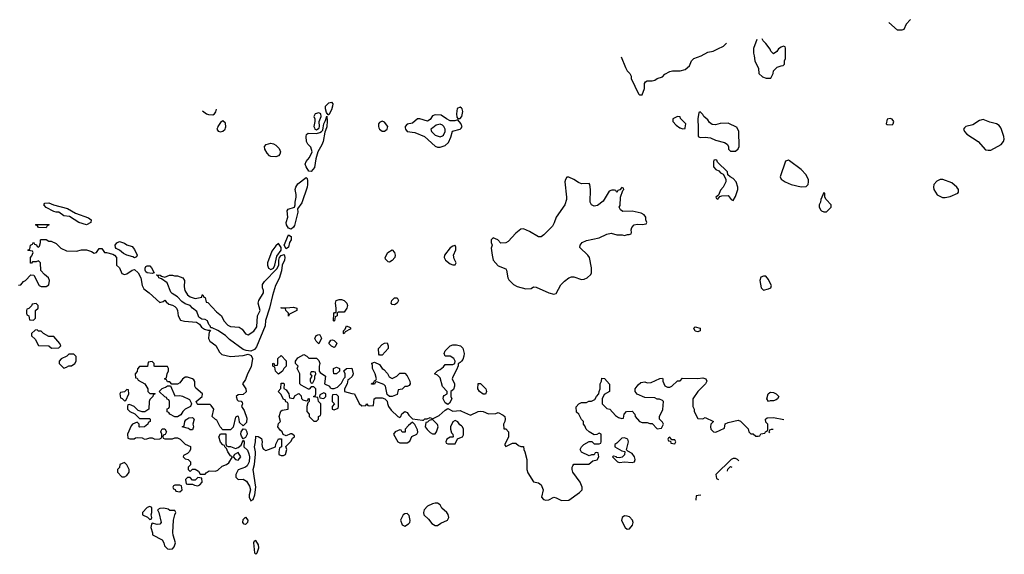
# Model space of a CAD drawing. Header units: inches. Extents: x 2380053 to 2584298, y 380219 to 546618.
# Tile 390 of 656: x 2576500 to 2584298, y 396618 to 400857. Entities that reach past the tile are written whole.
import ezdxf

# ---------------------------------------------------------------- set-up
doc = ezdxf.new("R2010")
doc.units = ezdxf.units.IN
doc.header["$MEASUREMENT"] = 0
for name, color, linetype in [('C5379', 7, 'Continuous'), ('C5389', 7, 'Continuous'), ('C5470', 7, 'Continuous'), ('C5480', 7, 'Continuous')]:
    doc.layers.add(name, color=color, linetype=linetype)

msp = doc.modelspace()

# ---------------------------------------------------------------- linework, layer by layer
at = {"layer": 'C5379', "color": 2}
for points, elevation in [([(2578065.8, 400000), (2578063, 399990), (2578073, 399973), (2578090, 399968.4), (2578110, 399973), (2578127, 399990), (2578130.1, 400000)], 38), ([(2578929.4, 400000), (2578916.2, 399963.8), (2578903.2, 399890), (2578894.5, 399865.5), (2578861.1, 399810), (2578845.9, 399754.2), (2578834.5, 399685.5), (2578810, 399653.3), (2578790, 399655.1), (2578768.5, 399690), (2578762, 399710), (2578767.9, 399732.1), (2578795.8, 399764.2), (2578816.9, 399810), (2578806.3, 399846.3), (2578782.9, 399870), (2578771.8, 399890), (2578768.7, 399931.3), (2578772.7, 399947.3), (2578784.1, 399955.9), (2578850, 399954.8), (2578878.2, 399961.8), (2578889.9, 399970.1), (2578900.1, 399979.9), (2578904, 400000)], 34), ([(2578834, 400000), (2578837.6, 399990), (2578850, 399984.3), (2578870, 399997.1), (2578870.9, 400000)], 38), ([(2579345.1, 400000), (2579350, 399988.8), (2579370, 399973.8), (2579390, 399971.6), (2579410, 399988.2), (2579412.7, 400000)], 38), ([(2579553.3, 400000), (2579554.6, 399990), (2579570, 399970.4), (2579630, 399961.6), (2579706, 399930), (2579790, 399854.9), (2579810, 399846), (2579830, 399846), (2579870, 399860.5), (2579897, 399883), (2579915.1, 399924.9), (2579927.8, 399972.2), (2579990, 399988.9), (2579999.2, 400000)], 38), ([(2579771, 400000), (2579757.3, 399990), (2579762.4, 399970), (2579790, 399941.6), (2579830, 399928.5), (2579850, 399934.9), (2579857.8, 399942.2), (2579870.9, 399970), (2579869.7, 399990), (2579865.1, 400000)], 42), ([(2576490, 398752), (2576510, 398754), (2576530, 398782), (2576546, 398790), (2576590, 398834), (2576611.2, 398831.1), (2576654, 398750), (2576670, 398742), (2576710, 398742), (2576730, 398754), (2576735.3, 398790), (2576728, 398810), (2576696.4, 398836.4), (2576668.4, 398868.4), (2576666, 398930), (2576650, 398946), (2576630, 398938), (2576602, 398938), (2576592.7, 398927.3), (2576587.3, 398927.3), (2576586, 398970), (2576596.4, 398983.6), (2576606, 399010), (2576602, 399022), (2576570, 399026), (2576566, 399030), (2576582, 399038), (2576586, 399070), (2576602, 399078), (2576610, 399094), (2576618, 399078), (2576632.7, 399072.7), (2576638, 399058), (2576650, 399054), (2576658, 399062), (2576666, 399090), (2576666, 399110), (2576670, 399114), (2576710, 399114), (2576730, 399102), (2576750, 399102), (2576790, 399082), (2576826.4, 399046.4), (2576870, 399024.7), (2576950, 399022), (2576990, 399031.3), (2577028.8, 399031.1), (2577070, 399018), (2577090, 399004.7), (2577108.4, 399011.6), (2577130, 399042), (2577150, 399042), (2577171.2, 399011.1), (2577188.8, 399011.1), (2577238, 398998), (2577251, 398990), (2577267.3, 398970), (2577266, 398910), (2577291, 398890), (2577310, 398844.7), (2577330, 398836), (2577350, 398841), (2577390, 398871.3), (2577410, 398874.8), (2577438.8, 398850), (2577461, 398810), (2577470.6, 398750), (2577483.4, 398723.4), (2577526.8, 398690), (2577610, 398614), (2577636.4, 398623.6), (2577650, 398634), (2577659.6, 398619.6), (2577681.4, 398601.4), (2577710, 398593.4), (2577730, 398582), (2577742, 398570), (2577750.8, 398550), (2577756, 398510), (2577775.3, 398475.3), (2577806, 398466), (2577899.6, 398459.6), (2577923.6, 398443.6), (2577939.6, 398419.6), (2577963.6, 398403.6), (2577990, 398394), (2578010, 398394), (2578012, 398390), (2578002, 398378), (2577998, 398362), (2577996, 398330), (2578007.5, 398307.5), (2578054.9, 398274.9), (2578082, 398222), (2578101.6, 398201.6), (2578170, 398186.8), (2578270, 398195.5), (2578310, 398205.3), (2578333.5, 398193.5), (2578343.6, 398170), (2578334.4, 398105.6), (2578303.6, 398050), (2578290, 398003.7), (2578266, 397970), (2578291.2, 397931.1), (2578293, 397907), (2578270, 397885.1), (2578230, 397882.7), (2578214.8, 397870), (2578222.5, 397842.5), (2578230, 397836), (2578253.2, 397833.2), (2578262, 397822), (2578266, 397810), (2578256, 397790), (2578277, 397757), (2578298.6, 397698.6), (2578296.7, 397663.3), (2578270, 397637.2), (2578242.5, 397662.5), (2578239.3, 397690), (2578232.7, 397710), (2578226.4, 397713.6), (2578210, 397706), (2578190, 397626), (2578170, 397606), (2578110, 397606), (2578088, 397630), (2578062, 397682), (2578050, 397686), (2578026, 397710), (2578038, 397770), (2578018, 397798), (2578010, 397806), (2577910, 397806), (2577906, 397810), (2577898, 397830), (2577946, 397870), (2577948, 397890), (2577894.6, 397934.6), (2577888, 397950), (2577888.4, 397988.4), (2577880.4, 398000.4), (2577868.8, 398008.9), (2577830, 398022), (2577810, 398022), (2577790, 398008), (2577770, 397978), (2577750, 397968), (2577706, 397966), (2577690, 397986), (2577670, 397986), (2577662, 398002), (2577646, 398010), (2577662, 398018), (2577668.4, 398051.6), (2577678, 398070), (2577678, 398090), (2577670, 398106), (2577570, 398106), (2577566, 398110), (2577566, 398130), (2577550, 398146), (2577518, 398142), (2577511.6, 398108.4), (2577450, 398106), (2577432.7, 398087.3), (2577431.6, 398068.4), (2577414, 398050), (2577418, 398018), (2577430, 398014), (2577438, 397998), (2577492, 397970), (2577514, 397930), (2577514, 397910), (2577522, 397902), (2577530, 397894), (2577570, 397894), (2577574, 397890), (2577558, 397882), (2577554, 397870), (2577530, 397846), (2577524.7, 397830), (2577522, 397770), (2577491.6, 397748.4), (2577470, 397748), (2577438, 397758), (2577406, 397790), (2577370, 397806), (2577358, 397802), (2577354, 397790), (2577354, 397770), (2577362, 397762), (2577374, 397750), (2577412.7, 397732.7), (2577450, 397694), (2577530, 397694), (2577534, 397690), (2577534, 397670), (2577518, 397662), (2577514, 397650), (2577490, 397628), (2577450, 397626), (2577446, 397630), (2577446, 397650), (2577430, 397666), (2577394, 397650), (2577383.6, 397636.4), (2577354, 397570), (2577358, 397538), (2577372.7, 397532.7), (2577407.3, 397532.7), (2577418, 397542), (2577430, 397544.7), (2577470, 397542), (2577490, 397532), (2577507.3, 397532.7), (2577530, 397542), (2577550, 397542), (2577570, 397532), (2577610, 397534), (2577622, 397538), (2577626, 397550), (2577626, 397570), (2577618, 397590), (2577622, 397598), (2577630, 397614), (2577650, 397614), (2577662, 397590), (2577652.7, 397567.3), (2577638, 397562), (2577634, 397550), (2577638, 397538), (2577650, 397534), (2577710, 397534), (2577730, 397542), (2577750, 397542), (2577771.2, 397531.1), (2577810, 397492), (2577852.7, 397472.7), (2577854, 397450), (2577842, 397430), (2577830, 397418), (2577798, 397402), (2577794, 397390), (2577810, 397374), (2577834, 397370), (2577854, 397350), (2577852.7, 397327.3), (2577834, 397310), (2577834, 397290), (2577850, 397274), (2577870, 397294), (2577890, 397294), (2577916.9, 397276.9), (2577930, 397254), (2577970, 397254), (2577976.4, 397263.6), (2578000.4, 397279.6), (2578050, 397278), (2578070, 397284.7), (2578103.2, 397316.8), (2578138, 397330), (2578155.5, 397344.5), (2578186, 397390), (2578170, 397398), (2578148, 397430), (2578138, 397458), (2578126, 397470), (2578122, 397482), (2578110, 397486), (2578090, 397506), (2578078, 397550), (2578090, 397572), (2578132.7, 397572.7), (2578132.7, 397492.7), (2578138, 397478), (2578152.7, 397472.7), (2578170, 397472), (2578210, 397458), (2578230, 397464.7), (2578255.3, 397484.7), (2578270, 397522), (2578278, 397510), (2578276, 397470), (2578303.7, 397443.7), (2578315.2, 397415.2), (2578319.3, 397390), (2578318, 397350), (2578301.6, 397318.4), (2578290, 397309), (2578230, 397288), (2578211.3, 397250), (2578211.3, 397230), (2578230, 397211.3), (2578270, 397214), (2578297.6, 397197.6), (2578319.6, 397159.6), (2578328.6, 397130), (2578317.3, 397090), (2578317.3, 397070), (2578330, 397042), (2578350, 397052), (2578362.7, 397090), (2578369.3, 397150), (2578349.2, 397290), (2578359.3, 397330), (2578368.8, 397411.1), (2578369, 397430), (2578359, 397470), (2578369, 397510), (2578370, 397554), (2578390, 397552), (2578415.3, 397535.3), (2578422, 397510), (2578418, 397490), (2578423.6, 397463.6), (2578431.6, 397451.6), (2578450, 397442), (2578526, 397470), (2578528.8, 397491.1), (2578550, 397534), (2578572.7, 397532.7), (2578574, 397470), (2578558, 397462), (2578552, 397430), (2578554, 397410), (2578570, 397402), (2578590, 397402), (2578606, 397410), (2578615.3, 397450), (2578607.3, 397472.7), (2578650, 397514), (2578662, 397538), (2578678, 397550), (2578678, 397558), (2578654.6, 397574.6), (2578645.4, 397574.6), (2578610, 397558), (2578587.3, 397567.3), (2578578, 397590), (2578563.1, 397603.1), (2578546, 397630), (2578550, 397654), (2578566, 397670), (2578555.3, 397710), (2578568, 397752), (2578580.4, 397759.6), (2578626, 397770), (2578626, 397810), (2578622, 397822), (2578607.3, 397827.3), (2578602, 397842), (2578590, 397846), (2578570, 397886), (2578548, 397908), (2578567.3, 397932.7), (2578570, 397974), (2578590, 397974), (2578594, 397970), (2578592.7, 397932.7), (2578610, 397922), (2578632, 397890), (2578638, 397858), (2578670, 397854), (2578683.1, 397876.9), (2578710, 397892), (2578730, 397874), (2578732.7, 397852.7), (2578743.6, 397843.6), (2578770, 397834), (2578782, 397838), (2578786, 397850), (2578792.7, 397852.7), (2578794, 397830), (2578782, 397818), (2578774, 397790), (2578774, 397750), (2578794, 397730), (2578794, 397710), (2578830, 397674), (2578850, 397674), (2578866, 397690), (2578866, 397710), (2578882, 397718), (2578886, 397730), (2578886, 397810), (2578866, 397830), (2578862, 397862), (2578830, 397866), (2578826, 397870), (2578842, 397878), (2578846, 397890), (2578846, 397930), (2578830, 397946), (2578810, 397946), (2578792, 397928), (2578788.4, 397928.4), (2578730, 397958), (2578718, 397970), (2578718, 398050), (2578698, 398090), (2578706, 398110), (2578686, 398130), (2578686, 398150), (2578703.1, 398176.9), (2578750, 398202), (2578774, 398190), (2578790, 398174), (2578850, 398174), (2578870, 398154), (2578878, 398130), (2578872, 398110), (2578872, 398070), (2578879.6, 398059.6), (2578922, 398030), (2578914, 397970), (2578954, 397950), (2578958, 397938), (2578972.7, 397932.7), (2578990, 397932), (2579016.4, 397943.6), (2579050, 397974), (2579068.4, 398011.6), (2579078, 398022), (2579078, 398050), (2579067.3, 398072.7), (2579088.4, 398091.6), (2579130, 398094), (2579142, 398050), (2579139.6, 398040.4), (2579132.7, 398027.3), (2579110, 398006), (2579098, 398002), (2579094, 397970), (2579072, 397930), (2579074, 397910), (2579130, 397892), (2579151.3, 397891.3), (2579190, 397814), (2579210, 397794), (2579242, 397798), (2579250, 397812), (2579258, 397798), (2579270, 397794), (2579302, 397798), (2579308.4, 397851.6), (2579320.4, 397859.6), (2579370, 397858), (2579392, 397852), (2579411.6, 397831.6), (2579412.7, 397812.7), (2579422, 397790), (2579442, 397762), (2579494, 397710), (2579510, 397702), (2579518, 397710), (2579527.3, 397732.7), (2579550, 397751.3), (2579570, 397742), (2579582, 397722), (2579610, 397692), (2579690, 397682), (2579698, 397682), (2579710, 397692), (2579727.3, 397692.7), (2579750, 397702), (2579770, 397692), (2579822, 397718), (2579870, 397762), (2579890, 397774), (2579930, 397752), (2579990, 397758), (2580000, 397753.5)], 34), ([(2580000, 398150), (2579990, 398138), (2579972, 398128), (2579972, 398112), (2579959.6, 398080.4), (2579930, 398026), (2579924.7, 398010), (2579944.7, 397970), (2579944.7, 397950), (2579936, 397924), (2579914, 397910), (2579914, 397870), (2579922, 397850), (2579903.6, 397816.4), (2579890, 397806), (2579870, 397818), (2579855.3, 397850), (2579858, 397870), (2579863.1, 397876.9), (2579886, 397890), (2579886, 397910), (2579850, 397948), (2579830, 398018), (2579810, 398038), (2579786, 398050), (2579810, 398074), (2579830, 398082), (2579856.5, 398103.5), (2579870, 398122), (2579930, 398122), (2579946, 398130), (2579948, 398150), (2579938, 398170), (2579910, 398188.7), (2579870, 398188), (2579862, 398210), (2579868.7, 398230), (2579910, 398271), (2579930, 398278), (2579959.8, 398279.8), (2579990.9, 398270.9), (2580000, 398261.9)], 34), ([(2580000, 397635.6), (2579985.6, 397645.6), (2579970, 397668), (2579950, 397678), (2579930, 397668), (2579911.3, 397630), (2579911.3, 397610), (2579921, 397581), (2579932, 397570), (2579934, 397550), (2579930, 397546), (2579910, 397546), (2579882, 397530), (2579874, 397510), (2579878, 397498), (2579890, 397494), (2579950, 397494), (2579967.3, 397532.7), (2580000, 397547.3)], 34)]:
    msp.add_lwpolyline(points, dxfattribs=dict(at, elevation=elevation))
for points, elevation in [([(2578530, 399769.4), (2578490, 399772.3), (2578478, 399778), (2578459.5, 399799.5), (2578441.2, 399830), (2578439, 399850), (2578452.3, 399867.7), (2578490, 399877.1), (2578510, 399873), (2578530, 399862.4), (2578555.8, 399835.8), (2578564.6, 399810), (2578560.4, 399790), (2578550, 399778.4)], 34), ([(2578650, 399195.4), (2578630, 399204.7), (2578614, 399230), (2578611.9, 399250), (2578623.1, 399290), (2578618.6, 399341.4), (2578626.2, 399353.8), (2578676, 399370), (2578683, 399390), (2578682.2, 399410), (2578691, 399450), (2578690.8, 399470.8), (2578681.6, 399510), (2578686.6, 399530), (2578703.5, 399556.5), (2578770, 399606), (2578777.5, 399597.5), (2578779.2, 399579.2), (2578780.8, 399550), (2578775.8, 399530), (2578734.4, 399405.6), (2578701.7, 399358.3), (2578703.6, 399330), (2578676.3, 399223.7), (2578669.3, 399210.7)], 34), ([(2577030, 399229.7), (2576969.7, 399249.7), (2576895.9, 399295.9), (2576850, 399301.6), (2576810, 399329.4), (2576790, 399329.5), (2576770, 399336.2), (2576710, 399366.6), (2576692.7, 399390), (2576699, 399401), (2576730, 399404.9), (2576768.8, 399388.8), (2576879.5, 399359.5), (2576941.7, 399321.7), (2577045.5, 399285.5), (2577066, 399270), (2577064.9, 399250)], 34), ([(2576710, 399206), (2576648.4, 399208.4), (2576642, 399222), (2576626, 399230), (2576630, 399234), (2576730, 399234), (2576734, 399230), (2576718, 399222)], 34), ([(2577410, 398969.2), (2577397.5, 398977.5), (2577349.5, 398989.5), (2577322, 399002), (2577290, 399029.3), (2577263.5, 399043.5), (2577258, 399050), (2577256.2, 399070), (2577270, 399087.7), (2577290, 399098), (2577330, 399084), (2577350, 399071), (2577390, 399058.8), (2577410, 399036), (2577430.7, 398990), (2577424.7, 398975.3)], 34), ([(2578550, 399082), (2578530, 399063.6), (2578498.5, 399021.5), (2578463.7, 398930), (2578462, 398910), (2578470, 398888), (2578490, 398876.9), (2578510, 398887.6), (2578522, 398910), (2578537.4, 398982.6), (2578572.1, 399030), (2578570, 399051.8)], 38), ([(2578610, 399040.5), (2578595.3, 399070), (2578630, 399150.4), (2578650, 399137.3), (2578650.2, 399110), (2578638.3, 399090), (2578630, 399052.7)], 34), ([(2579430, 398935.3), (2579418, 398938), (2579398, 398958), (2579395.3, 398970), (2579415.3, 399010), (2579450, 399031.3), (2579470, 399012), (2579474.8, 398990), (2579471, 398970), (2579450, 398948)], 34), ([(2579950, 399066), (2579946, 399066), (2579930, 399062), (2579910, 399048.7), (2579864.7, 398990), (2579862, 398970), (2579872, 398950), (2579910, 398922), (2579930, 398912), (2579950, 398914), (2579958, 398930), (2579941.2, 398961.2), (2579937.2, 398990), (2579953.2, 399033.2), (2579953.6, 399053.6)], 38), ([(2578330, 398229.3), (2578293.4, 398233.4), (2578270, 398241.3), (2578161.3, 398321.3), (2578130, 398352.4), (2578070, 398393.3), (2578025.4, 398414.6), (2578014.6, 398414.6), (2578008.7, 398430), (2577999.3, 398439.3), (2577988.7, 398470), (2577970, 398479.3), (2577942.7, 398482.7), (2577919.3, 398499.3), (2577903.5, 398543.5), (2577868.7, 398568.7), (2577851.3, 398591.3), (2577810, 398602.9), (2577783.6, 398623.6), (2577750, 398660.7), (2577706.8, 398686.8), (2577697.2, 398697.2), (2577669.5, 398769.5), (2577623.2, 398803.2), (2577602.7, 398810), (2577599.5, 398819.5), (2577585.2, 398830), (2577586.3, 398833.7), (2577611.9, 398831.9), (2577623.5, 398823.5), (2577650, 398816), (2577686, 398830), (2577710, 398831.3), (2577725.4, 398825.4), (2577750, 398824.7), (2577792, 398810), (2577804.7, 398790), (2577802.5, 398737.5), (2577807, 398710), (2577830, 398676.5), (2577850, 398659.5), (2577890, 398646.8), (2577942, 398658), (2577946, 398674), (2577950, 398674), (2577958, 398658), (2577970, 398654), (2577978, 398618), (2577990, 398614), (2578059.8, 398539.8), (2578098, 398510), (2578118, 398470), (2578150, 398434), (2578170, 398424.6), (2578238, 398418), (2578262.8, 398402.8), (2578290, 398366.8), (2578310, 398358), (2578353.9, 398386.1), (2578377.7, 398422.3), (2578383.6, 398510), (2578404.5, 398550), (2578389.7, 398610.3), (2578394, 398630), (2578430.9, 398690), (2578432.2, 398710), (2578423.7, 398730), (2578422.9, 398757.1), (2578438.9, 398781.1), (2578537.8, 398882.2), (2578551.6, 398910), (2578552.5, 398950), (2578558, 398970), (2578570, 398988), (2578593.8, 398993.8), (2578601.2, 398970), (2578596.9, 398950), (2578580.2, 398910), (2578573.3, 398866.7), (2578554.3, 398805.7), (2578526.9, 398750), (2578502.3, 398670), (2578479.2, 398570), (2578447.8, 398472.2), (2578443.6, 398430), (2578377.1, 398262.8), (2578359.1, 398240.9)], 34), ([(2577550, 398844.2), (2577509.7, 398849.7), (2577498.9, 398858.9), (2577493, 398870), (2577493.3, 398886.7), (2577500.4, 398899.6), (2577510, 398906.4), (2577530, 398904.2), (2577544.2, 398890), (2577566, 398850)], 34), ([(2578990, 398466), (2578986, 398470), (2578987.3, 398527.3), (2578994, 398534), (2579006, 398534), (2579008, 398570), (2579002, 398610), (2579008, 398630), (2579030, 398638), (2579050, 398638), (2579070, 398631.3), (2579091.3, 398610), (2579096, 398590), (2579090.9, 398569.1), (2579070, 398538), (2579022, 398538), (2579014, 398530), (2579014, 398510), (2578998, 398502), (2578994, 398470)], 34), ([(2579470, 398595.3), (2579450, 398598), (2579442, 398610), (2579448.7, 398630), (2579469.3, 398650.7), (2579490, 398652), (2579501, 398630), (2579490, 398608.7)], 34), ([(2576630, 398606), (2576598, 398602), (2576592.7, 398587.3), (2576572.7, 398567.3), (2576558, 398562), (2576554, 398550), (2576554, 398530), (2576558, 398518), (2576574, 398510), (2576578, 398478), (2576610, 398474), (2576626, 398490), (2576626, 398550), (2576646, 398570), (2576646, 398590)], 34), ([(2578630, 398506), (2578628, 398530), (2578608, 398550), (2578606, 398566), (2578570, 398569), (2578570, 398574), (2578610, 398571.3), (2578670, 398578), (2578694, 398570), (2578694, 398550), (2578638, 398522)], 34), ([(2576638, 398398), (2576623.6, 398396.4), (2576594, 398370), (2576594, 398350), (2576623.6, 398323.6), (2576650, 398274), (2576730, 398272), (2576752.7, 398252.7), (2576810, 398254), (2576826, 398270), (2576818, 398290), (2576770, 398346), (2576730, 398346), (2576688.4, 398368.4), (2576670, 398386), (2576650, 398386)], 34), ([(2579070, 398366), (2579066, 398370), (2579066, 398390), (2579078, 398402), (2579088, 398430), (2579116.9, 398416.9), (2579122, 398410), (2579116.9, 398403.1), (2579078, 398382)], 34), ([(2578870, 398286), (2578847.3, 398307.3), (2578838, 398330), (2578847.3, 398352.7), (2578870, 398362), (2578878, 398358), (2578891.3, 398331.3)], 34), ([(2578990, 398258), (2578970, 398268), (2578948.7, 398290), (2578964, 398316), (2578978, 398318), (2578990, 398314), (2579011.3, 398291.3), (2578998, 398262)], 34), ([(2579350, 398198), (2579344, 398204), (2579342, 398250), (2579370, 398282), (2579390, 398292), (2579410, 398294), (2579418, 398270), (2579418, 398250), (2579370, 398198)], 34), ([(2576930, 398206), (2576890, 398206), (2576874, 398190), (2576830, 398168), (2576812, 398150), (2576814, 398130), (2576850, 398094), (2576870, 398102), (2576888.4, 398111.6), (2576910, 398112), (2576938, 398130), (2576948, 398150), (2576947.3, 398187.3)], 34), ([(2578550, 398046), (2578526, 398070), (2578522, 398102), (2578506, 398110), (2578506, 398130), (2578512.7, 398132.7), (2578518, 398118), (2578530, 398114), (2578542, 398118), (2578546, 398130), (2578546, 398170), (2578570, 398194), (2578611.6, 398151.6), (2578612, 398110), (2578592, 398090), (2578582, 398070)], 34), ([(2579450, 398012), (2579486, 398030), (2579510, 398054), (2579550, 398054), (2579570, 398034), (2579591.3, 397990), (2579592, 397970), (2579583.6, 397956.4), (2579570, 397948.7), (2579550, 397948), (2579530, 397928), (2579498, 397922), (2579490, 397886), (2579450, 397868.7), (2579428, 397868), (2579410, 397886), (2579398, 397950), (2579383.1, 397963.1), (2579330, 397986), (2579318, 397982), (2579310, 397968), (2579287.3, 397967.3), (2579290, 397974), (2579302, 397978), (2579310, 397994), (2579322, 397998), (2579326, 398010), (2579315.3, 398050), (2579295.3, 398090), (2579295.3, 398115.3), (2579288, 398130), (2579290, 398134), (2579310, 398142), (2579350, 398122), (2579370, 398092), (2579383.6, 398083.6), (2579412.7, 398052.7), (2579425.4, 398025.4)], 34), ([(2578830, 398066), (2578810, 398066), (2578802, 398050), (2578814, 398030), (2578802, 398010), (2578802, 397990), (2578810, 397974), (2578822, 397978), (2578838, 398010), (2578838, 398030), (2578846, 398050), (2578842, 398062)], 34), ([(2579010, 398048), (2578988.8, 398048.9), (2578986, 398070), (2578986, 398090), (2579010, 398102), (2579034, 398090), (2579034, 398070)], 34), ([(2577350, 397926), (2577330, 397906), (2577298, 397902), (2577294, 397890), (2577298, 397858), (2577312.7, 397852.7), (2577330, 397834), (2577342, 397838), (2577366, 397890), (2577362, 397922)], 34), ([(2577730, 397874), (2577770, 397878), (2577791, 397871), (2577844.7, 397844.7), (2577859.6, 397819.6), (2577862, 397810), (2577854, 397790), (2577810, 397768), (2577792, 397750), (2577776.9, 397723.1), (2577750, 397708), (2577730, 397708), (2577688.4, 397728.4), (2577682, 397742), (2577667.3, 397747.3), (2577668, 397772), (2577682, 397778), (2577686, 397790), (2577686, 397830), (2577682, 397842), (2577667.3, 397847.3), (2577662, 397862), (2577650, 397866), (2577606, 397910), (2577630, 397934), (2577656.4, 397943.6), (2577670, 397954), (2577694, 397954)], 34), ([(2578910, 397898), (2578878, 397882), (2578874, 397870), (2578878, 397858), (2578910, 397854), (2578926, 397870), (2578926, 397890)], 34), ([(2579010, 397886), (2578978, 397882), (2578974, 397870), (2578974, 397830), (2578994, 397810), (2578974, 397790), (2578974, 397770), (2578990, 397764.7), (2579022, 397778), (2579026, 397790), (2579026, 397870)], 34), ([(2577850, 397606), (2577836.4, 397616.4), (2577786, 397630), (2577802, 397638), (2577808.4, 397671.6), (2577816.4, 397683.6), (2577840.4, 397699.6), (2577870, 397702), (2577882, 397690), (2577871.3, 397650), (2577878, 397630), (2577870, 397606)], 34), ([(2579770, 397686), (2579742, 397678), (2579730, 397666), (2579718, 397662), (2579712, 397630), (2579726.8, 397606.8), (2579750, 397584.7), (2579770, 397572), (2579790, 397572), (2579802, 397590), (2579810, 397614), (2579814, 397630), (2579810, 397646)], 34), ([(2578270, 397534), (2578255.9, 397555.9), (2578251.8, 397570), (2578254.5, 397590), (2578270, 397612), (2578290, 397611.3), (2578300.4, 397590), (2578301.3, 397570), (2578290, 397544)], 34), ([(2579610, 397666), (2579579.6, 397640.4), (2579554, 397610), (2579552.7, 397587.3), (2579530, 397586), (2579522, 397602), (2579510, 397606), (2579474, 397590), (2579462, 397570), (2579494, 397510), (2579510, 397502), (2579570, 397502), (2579590, 397514), (2579607.3, 397552.7), (2579646, 397570), (2579654.6, 397585.4), (2579650, 397606), (2579630, 397646)], 34), ([(2578230, 397425.2), (2578202, 397410), (2578191.3, 397390), (2578210.7, 397370.7), (2578230, 397364), (2578251.3, 397390)], 34), ([(2577330, 397346), (2577294, 397330), (2577290, 397306), (2577274, 397290), (2577274, 397270), (2577310, 397232), (2577330, 397232), (2577350, 397242), (2577368, 397270), (2577368, 397290), (2577348.4, 397328.4)], 34), ([(2577910, 397226), (2577890, 397206), (2577870, 397206), (2577850, 397226), (2577830, 397226), (2577814, 397210), (2577818, 397178), (2577830, 397174), (2577870, 397174), (2577885.4, 397165.4), (2577910, 397162), (2577926, 397170), (2577946, 397190), (2577942, 397222)], 34), ([(2577770, 397166), (2577730, 397166), (2577718, 397162), (2577714, 397150), (2577718, 397138), (2577732.7, 397132.7), (2577738, 397118), (2577770, 397114), (2577786, 397130), (2577782, 397162)], 34), ([(2577530, 396998), (2577510, 396988), (2577472, 396950), (2577474, 396930), (2577511.6, 396911.6), (2577530, 396894), (2577542, 396898), (2577546, 396910), (2577542, 396930), (2577548, 396950), (2577546, 396990)], 34), ([(2577643.1, 396983.1), (2577610, 396982), (2577592, 396970), (2577602, 396950), (2577622, 396870), (2577610, 396858), (2577590, 396855.3), (2577550, 396866), (2577543.6, 396856.4), (2577538, 396830), (2577552, 396788), (2577552, 396772), (2577630, 396734), (2577642, 396710), (2577646.4, 396686.4), (2577670, 396662), (2577690, 396658), (2577710, 396662), (2577723.1, 396676.9), (2577734, 396710), (2577715.3, 396770), (2577714, 396790), (2577718, 396890), (2577728, 396932), (2577738, 396950), (2577730, 396966), (2577690, 396966), (2577676.4, 396976.4)], 34), ([(2579810, 397024), (2579790, 397024), (2579770, 397019), (2579730, 396999), (2579704.7, 396970), (2579698, 396950), (2579702, 396930), (2579738, 396898), (2579763.5, 396863.5), (2579790, 396846), (2579810, 396846), (2579835.5, 396864.5), (2579888, 396890), (2579899, 396910), (2579893.2, 396933.2), (2579882, 396950), (2579844.8, 396984.8), (2579829.4, 397009.4)], 34), ([(2578290, 396853.6), (2578278, 396858), (2578268.3, 396870), (2578270, 396894.8), (2578290, 396912), (2578306.7, 396890), (2578304.9, 396870)], 30), ([(2579570, 396942), (2579550, 396939), (2579538, 396930), (2579516, 396890), (2579530, 396852), (2579550, 396842), (2579580.2, 396859.8), (2579589.1, 396870.9), (2579592.7, 396887.3), (2579584.7, 396924.7)], 34), ([(2578370, 396728.7), (2578358, 396722), (2578351.3, 396710), (2578361, 396630), (2578370, 396618), (2578382, 396630), (2578393.2, 396670), (2578392.5, 396692.5)], 34)]:
    msp.add_lwpolyline(points, close=True, dxfattribs=dict(at, elevation=elevation))
at = {"layer": 'C5389', "color": 2}
for points, elevation in [([(2581727.2, 400000), (2581730, 399998), (2581750, 399992), (2581770, 399994), (2581770.9, 400000)], 38), ([(2581873, 400000), (2581874, 399930), (2581890, 399922), (2581930, 399926), (2581970, 399918.8), (2582010, 399901), (2582082, 399882), (2582102, 399870), (2582114, 399850), (2582114, 399830), (2582130, 399814), (2582170, 399814), (2582190, 399834), (2582198, 399850), (2582195.3, 399970), (2582182.8, 400000)], 38), ([(2583984, 400000), (2583974, 399990), (2583982, 399970), (2584002, 399950), (2584090, 399891.3), (2584150, 399826), (2584170, 399821), (2584190, 399822.8), (2584273.8, 399866.2), (2584292.3, 399890), (2584298, 399910), (2584295.1, 399930), (2584273.8, 399993.8), (2584269.4, 400000)], 38), ([(2580000, 398261.9), (2580010, 398252), (2580020.7, 398210), (2580018.8, 398190), (2580010, 398162), (2580000, 398150)], 34), ([(2580000, 397753.5), (2580070, 397722), (2580130, 397751.3), (2580150, 397752), (2580171.6, 397751.6), (2580212.7, 397732.7), (2580270, 397734), (2580290, 397742), (2580330, 397722), (2580342, 397710), (2580344.7, 397690), (2580342, 397670), (2580332, 397650), (2580334, 397614), (2580350, 397612), (2580371.2, 397588.9), (2580371.2, 397548.9), (2580342, 397490), (2580343.6, 397483.6), (2580350, 397474), (2580402, 397498), (2580430, 397498), (2580450, 397482), (2580470, 397474), (2580490, 397474), (2580492, 397450), (2580502, 397430), (2580516, 397370), (2580518, 397290), (2580523.5, 397263.5), (2580570, 397194), (2580610, 397184.7), (2580631.3, 397170), (2580646, 397130), (2580632, 397070), (2580650, 397052), (2580667.1, 397047.1), (2580690, 397051.3), (2580730, 397071), (2580750, 397066.8), (2580790, 397044), (2580850, 397047.3), (2580932.5, 397107.5), (2580954, 397130), (2580955.3, 397150), (2580939, 397190), (2580882, 397270), (2580875.3, 397290), (2580875.3, 397310), (2580880.2, 397319.8), (2580890, 397332), (2581007.3, 397332.7), (2581040.4, 397359.6), (2581073.6, 397366.4), (2581088, 397390), (2581082, 397422), (2581070, 397426), (2581058, 397422), (2581050, 397406), (2581030, 397406), (2581010, 397398), (2580950, 397428), (2580938, 397450), (2580948.8, 397471.1), (2580968, 397490), (2581010, 397512), (2581031.6, 397511.6), (2581050, 397494), (2581090, 397494), (2581102, 397498), (2581106, 397510), (2581106, 397570), (2581090, 397578), (2581072, 397568), (2581050, 397566), (2581010, 397588), (2580986, 397610), (2580976.4, 397636.4), (2580966, 397650), (2580966, 397670), (2580950, 397686), (2580928.4, 397728.4), (2580910, 397746), (2580908.4, 397788.4), (2580928, 397810), (2580950, 397822), (2580990, 397822), (2581008.8, 397831.1), (2581030, 397832), (2581055.3, 397844.7), (2581068, 397870), (2581088, 397890), (2581088.7, 397910), (2581098, 397930), (2581098, 397970), (2581108, 397990), (2581110, 398014), (2581132.7, 398012.7), (2581172.7, 397967.3), (2581171.3, 397908.7), (2581130, 397886), (2581114, 397850), (2581114, 397810), (2581150, 397774), (2581174, 397770), (2581219.6, 397719.6), (2581243.6, 397703.6), (2581270, 397694), (2581282, 397698), (2581288, 397730), (2581306, 397750), (2581350, 397752), (2581372, 397730), (2581374, 397710), (2581410, 397672), (2581430, 397662), (2581470, 397662), (2581490, 397654), (2581510, 397654), (2581550, 397614), (2581582, 397618), (2581598, 397650), (2581590, 397666), (2581568, 397690), (2581568, 397710), (2581593.6, 397766.4), (2581598, 397830), (2581590, 397838), (2581567.3, 397847.3), (2581548.4, 397848.4), (2581530, 397858), (2581450, 397862), (2581390, 397888.7), (2581375.3, 397910), (2581375.3, 397930), (2581398, 397962), (2581420.4, 397979.6), (2581450, 397984.7), (2581470, 397978), (2581500.4, 397979.6), (2581570, 398012), (2581590, 398014), (2581594, 398010), (2581594, 397990), (2581610, 397954), (2581630, 397942), (2581650, 397942), (2581666, 397950), (2581710, 397994), (2581730, 397994), (2581750, 398014), (2581870, 398012), (2581910, 398018), (2581934, 398010), (2581942, 397990), (2581931.6, 397968.4), (2581871.3, 397908.7), (2581832, 397850), (2581832, 397790), (2581842, 397770), (2581842, 397750), (2581870, 397694), (2581910, 397692), (2581930, 397702), (2581994, 397670), (2581974, 397650), (2581972, 397630), (2581974, 397610), (2581994, 397590), (2582014.6, 397585.4), (2582082, 397618), (2582088, 397652), (2582110, 397662), (2582190, 397682), (2582210, 397674), (2582270, 397614), (2582274, 397590), (2582290, 397574), (2582310, 397572), (2582330, 397554), (2582350, 397554), (2582362, 397558), (2582370, 397572), (2582402, 397578), (2582406, 397590), (2582422, 397598), (2582426, 397610), (2582426, 397650), (2582410, 397666), (2582406, 397690), (2582420.4, 397699.6), (2582470, 397702), (2582553, 397685.7)], 34), ([(2580000, 397547.3), (2580006, 397550), (2580015.3, 397564.7), (2580015.3, 397610), (2580008, 397630), (2580000, 397635.6)], 34), ([(2582467.8, 397607.8), (2582452.7, 397607.3), (2582438, 397602), (2582434, 397590), (2582437.4, 397579.9)], 34), ([(2582170, 397378), (2582150, 397378), (2582134, 397370), (2582014, 397250), (2582018, 397218), (2582030, 397214), (2582033.5, 397210.5)], 34), ([(2582196.7, 397359.8), (2582186, 397370), (2582170, 397378)], 34), ([(2582106.4, 397277.2), (2582107.3, 397292.7), (2582130, 397314), (2582140.5, 397308.4)], 34), ([(2581890, 397086), (2581858, 397082), (2581854, 397050), (2581854.9, 397047.2)], 34), ([(2581895.4, 397084.2), (2581890, 397086)], 34)]:
    msp.add_lwpolyline(points, dxfattribs=dict(at, elevation=elevation))
for points, elevation in [([(2582010, 399746), (2581998, 399742), (2581994, 399730), (2581994, 399690), (2582014, 399670), (2582038, 399658), (2582050, 399642), (2582072.7, 399632.7), (2582092, 399592), (2582092, 399570), (2582071.6, 399528.4), (2582050, 399506), (2582034, 399466), (2582014, 399450), (2582018, 399438), (2582030, 399434), (2582046, 399454), (2582060.4, 399459.6), (2582110, 399462), (2582134, 399430), (2582150, 399422), (2582170, 399454), (2582188, 399510), (2582188, 399530), (2582175.3, 399570), (2582150, 399598), (2582126, 399610), (2582107.3, 399627.3), (2582106, 399650), (2582027.3, 399727.3), (2582022, 399742)], 38), ([(2582590, 399742), (2582565.4, 399734.6), (2582522, 399610), (2582531.6, 399591.6), (2582562, 399570), (2582610, 399551), (2582690, 399532), (2582730, 399534), (2582746, 399550), (2582748, 399570), (2582747.3, 399587.3), (2582730, 399626), (2582688, 399670), (2582598, 399738)], 38), ([(2580850, 399608), (2580832.7, 399607.3), (2580822, 399590), (2580818, 399570), (2580832, 399450), (2580832, 399430), (2580818, 399390), (2580747.9, 399292.1), (2580733.7, 399246.3), (2580719.8, 399220.2), (2580652, 399150), (2580630, 399135.3), (2580610, 399135.3), (2580537.5, 399177.5), (2580490, 399199), (2580470, 399195.3), (2580430, 399164), (2580370, 399098), (2580350, 399088), (2580310, 399086), (2580286, 399110), (2580250, 399126), (2580234, 399110), (2580234, 399090), (2580242, 399070), (2580234, 399046), (2580241, 398990), (2580251.3, 398950), (2580290, 398906), (2580350, 398882), (2580356, 398870), (2580366, 398810), (2580373.7, 398793.7), (2580410, 398756), (2580441.4, 398741.4), (2580510, 398724), (2580550, 398726), (2580570, 398738), (2580590, 398736), (2580690, 398691), (2580730, 398681), (2580750, 398684.7), (2580786.3, 398753.7), (2580815.6, 398784.4), (2580850, 398810.4), (2580870, 398817.1), (2580890, 398817.1), (2580950, 398797.3), (2580970, 398798.8), (2580995.3, 398810), (2581023.2, 398836.8), (2581029.2, 398850), (2581029.2, 398890), (2581013.2, 398970), (2580999, 398990), (2580935.3, 399050), (2580939, 399070), (2580955.3, 399090), (2580990, 399106), (2581090, 399127.3), (2581150, 399156), (2581183.6, 399163.6), (2581230, 399152), (2581271.3, 399151.3), (2581290, 399144.7), (2581312.7, 399152.7), (2581327.3, 399152.7), (2581342, 399158), (2581346, 399170), (2581342, 399190), (2581348.7, 399210), (2581368, 399230), (2581390, 399236), (2581430, 399232), (2581462, 399238), (2581466, 399250), (2581458, 399270), (2581458, 399290), (2581446, 399310), (2581422, 399322), (2581350, 399339), (2581276.4, 399336.4), (2581258, 399350), (2581248, 399370), (2581255.3, 399384.7), (2581258, 399450), (2581278, 399502), (2581286, 399510), (2581282, 399522), (2581270, 399526), (2581252.7, 399507.3), (2581238, 399502), (2581230, 399486), (2581222, 399502), (2581210, 399506), (2581190, 399506), (2581170, 399498), (2581122, 399418), (2581075.9, 399384.1), (2581050, 399379), (2581030, 399388), (2581019, 399410), (2581021.2, 399510), (2581015.3, 399550), (2581010, 399558), (2580950, 399555.3), (2580924.7, 399564.7), (2580888, 399590)], 38), ([(2583810, 399589.2), (2583790, 399589.2), (2583763.4, 399576.6), (2583741, 399550), (2583736, 399530), (2583741, 399510), (2583767.5, 399467.5), (2583807.5, 399447.5), (2583830, 399446.8), (2583870, 399456), (2583930, 399482), (2583935.3, 399490), (2583934, 399510), (2583922, 399530), (2583883.2, 399563.2)], 38), ([(2582870, 399486), (2582844.7, 399430), (2582842, 399410), (2582832, 399390), (2582832.7, 399372.7), (2582842, 399350), (2582850, 399342), (2582870, 399334), (2582890, 399334), (2582926, 399370), (2582926, 399390), (2582886, 399430), (2582878, 399450), (2582878, 399478)], 38), ([(2582390, 398824), (2582370, 398815.3), (2582360.7, 398790), (2582371.2, 398731.1), (2582390, 398712), (2582430, 398722), (2582448.4, 398731.6), (2582455.3, 398750), (2582437.2, 398777.2), (2582430, 398798), (2582410, 398822)], 38), ([(2581870, 398382), (2581850, 398388), (2581838, 398410), (2581850, 398422), (2581890, 398411.3), (2581890, 398388.7)], 34), ([(2580190, 397888.7), (2580170, 397889), (2580142, 397910), (2580128.7, 397930), (2580130, 397972), (2580150, 397972), (2580190.9, 397930.9), (2580196, 397910)], 34), ([(2582430, 397828.7), (2582418, 397850), (2582428.7, 397890), (2582440.2, 397899.8), (2582450, 397904.7), (2582470, 397901), (2582492, 397890), (2582512, 397870), (2582502, 397850), (2582490, 397842), (2582470, 397835.3), (2582444.7, 397835.3)], 34), ([(2581290, 397542), (2581270, 397538), (2581230, 397498), (2581214, 397490), (2581214, 397470), (2581270, 397438), (2581292.7, 397432.7), (2581290, 397406), (2581271.6, 397388.4), (2581250, 397382), (2581226, 397386), (2581226, 397390), (2581203.6, 397396.4), (2581194, 397390), (2581234, 397350), (2581250, 397344.7), (2581290, 397352), (2581350, 397344.7), (2581368.4, 397351.6), (2581375.3, 397370), (2581368.7, 397390), (2581350, 397418), (2581316.4, 397436.4), (2581307.3, 397447.3), (2581322, 397510), (2581315.3, 397530)], 34), ([(2581650, 397546), (2581638, 397542), (2581634, 397530), (2581638, 397518), (2581654, 397514), (2581658, 397498), (2581690, 397494), (2581698, 397510), (2581690, 397526), (2581666, 397526)], 34), ([(2581290, 396922), (2581271.2, 396908.9), (2581267.1, 396887.1), (2581296, 396830), (2581310, 396818.8), (2581330, 396821), (2581353.2, 396850), (2581359.3, 396870), (2581354, 396890), (2581330, 396914), (2581310, 396921.2)], 34)]:
    msp.add_lwpolyline(points, close=True, dxfattribs=dict(at, elevation=elevation))
at = {"layer": 'C5470', "color": 2, "elevation": 34}
msp.add_lwpolyline([(2578950, 400102), (2578943.1, 400103.1), (2578930, 400122), (2578922, 400150), (2578921.7, 400170), (2578950, 400196.5), (2578970, 400203), (2578979.5, 400190), (2578978, 400170), (2578970, 400142.7)], close=True, dxfattribs=at)
at = {"layer": 'C5470', "color": 2}
for points, elevation in [([(2577948, 400133.5), (2577979.3, 400110), (2577995.3, 400104.7), (2578030, 400103.6), (2578043.7, 400110), (2578054.7, 400125.3), (2578060.3, 400148.4)], 38), ([(2578870.9, 400000), (2578873.9, 400010), (2578870.9, 400050), (2578887, 400090), (2578885.2, 400110), (2578870, 400116.9), (2578841, 400110), (2578831, 400090), (2578838, 400070), (2578838, 400050), (2578830.3, 400010), (2578834, 400000)], 38), ([(2578904, 400000), (2578910, 400031.3), (2578923.6, 400056.4), (2578932.7, 400092.7), (2578935.6, 400055.6), (2578932.2, 400007.8), (2578929.4, 400000)], 34), ([(2580000, 400019.7), (2579994.1, 400034.1), (2579970, 400062), (2579946.4, 400053.6), (2579910, 400055.1), (2579879.3, 400070), (2579838.6, 400098.6), (2579790, 400102.7), (2579770, 400094), (2579750, 400066), (2579730, 400052), (2579670, 400071.3), (2579650.2, 400069.8), (2579610, 400036.9), (2579570, 400029.6), (2579552, 400010), (2579553.3, 400000)], 38), ([(2580000, 400154.6), (2579990, 400163.6), (2579966.2, 400153.8), (2579959, 400110), (2579963, 400083), (2579970, 400073.4), (2579990, 400074.4), (2580000, 400086.4)], 38), ([(2578130.1, 400000), (2578132.4, 400007.6), (2578130, 400035.3), (2578110, 400056), (2578090, 400040.9), (2578068.7, 400010), (2578065.8, 400000)], 38), ([(2579412.7, 400000), (2579415.1, 400010), (2579390, 400045.4), (2579370, 400051.1), (2579350, 400041.6), (2579342.8, 400030), (2579340.7, 400010), (2579345.1, 400000)], 38), ([(2579865.1, 400000), (2579860.5, 400010), (2579850, 400020.5), (2579830, 400028.4), (2579799.3, 400020.7), (2579771, 400000)], 42), ([(2579999.2, 400000), (2579999.6, 400000.4), (2580000, 400001.4)], 38)]:
    msp.add_lwpolyline(points, dxfattribs=dict(at, elevation=elevation))
at = {"layer": 'C5480', "color": 2, "elevation": 38}
for points in [[(2583553.9, 400856.8), (2583520.2, 400819.8), (2583502, 400778), (2583487.3, 400772.7), (2583452.7, 400772.7), (2583384.6, 400835)], [(2581263.8, 400562.8), (2581296.9, 400476.9), (2581312, 400450), (2581332, 400430), (2581342, 400410), (2581342, 400390), (2581402, 400270), (2581410, 400262), (2581430, 400262), (2581448, 400310), (2581448, 400350), (2581456.4, 400363.6), (2581468.4, 400371.6), (2581510, 400371.3), (2581530, 400378), (2581550, 400391.3), (2581590, 400404.7), (2581610, 400424.7), (2581650, 400446), (2581670, 400450.8), (2581730, 400451), (2581770, 400461), (2581804, 400490), (2581822, 400530), (2581838, 400550), (2581898, 400570), (2581950, 400598.8), (2581992.3, 400607.7), (2582030, 400624.7), (2582073.6, 400646.4), (2582098, 400669.9)], [(2582338.6, 400700.8), (2582311.6, 400628.4), (2582311.3, 400590), (2582318, 400570), (2582322, 400530), (2582351.3, 400470), (2582354, 400430), (2582383.6, 400403.6), (2582412.7, 400392.7), (2582450, 400394), (2582468, 400430), (2582470, 400452), (2582500.2, 400479.8), (2582530, 400492), (2582547.3, 400492.7), (2582556.4, 400503.6), (2582558, 400530), (2582566, 400550), (2582566, 400630), (2582562, 400642), (2582550, 400646), (2582530, 400638), (2582510, 400626), (2582496.9, 400603.1), (2582470, 400586), (2582450, 400606), (2582443.1, 400623.1), (2582410, 400668), (2582388, 400690), (2582380, 400706.1)], [(2580000, 400086.4), (2580003, 400090), (2580010.9, 400130), (2580005.1, 400150), (2580000, 400154.6)], [(2582182.8, 400000), (2582182, 400002), (2582110, 400037.2), (2582047.1, 400032.9), (2582010, 400024), (2581985.6, 400025.6), (2581962.7, 400042.7), (2581950, 400062), (2581918, 400090), (2581910, 400106), (2581890, 400126), (2581878, 400122), (2581872, 400070), (2581873, 400000)], [(2580000, 400001.4), (2580004, 400010), (2580000, 400019.7)], [(2581770.9, 400000), (2581775.3, 400030), (2581734, 400074), (2581730, 400086), (2581710, 400088), (2581674, 400070), (2581674, 400050), (2581699.6, 400019.6), (2581727.2, 400000)], [(2584269.4, 400000), (2584257.2, 400017.2), (2584235.3, 400030), (2584183.9, 400043.9), (2584130, 400065.2), (2584102.5, 400057.5), (2584050, 400024), (2583994, 400010), (2583984, 400000)]]:
    msp.add_lwpolyline(points, dxfattribs=at)
msp.add_lwpolyline([(2583394, 400074), (2583371.6, 400068.4), (2583362, 400030), (2583370, 400024.7), (2583410, 400022), (2583418, 400030), (2583422, 400050), (2583410, 400068)], close=True, dxfattribs=at)

doc.saveas('drawing.dxf')
